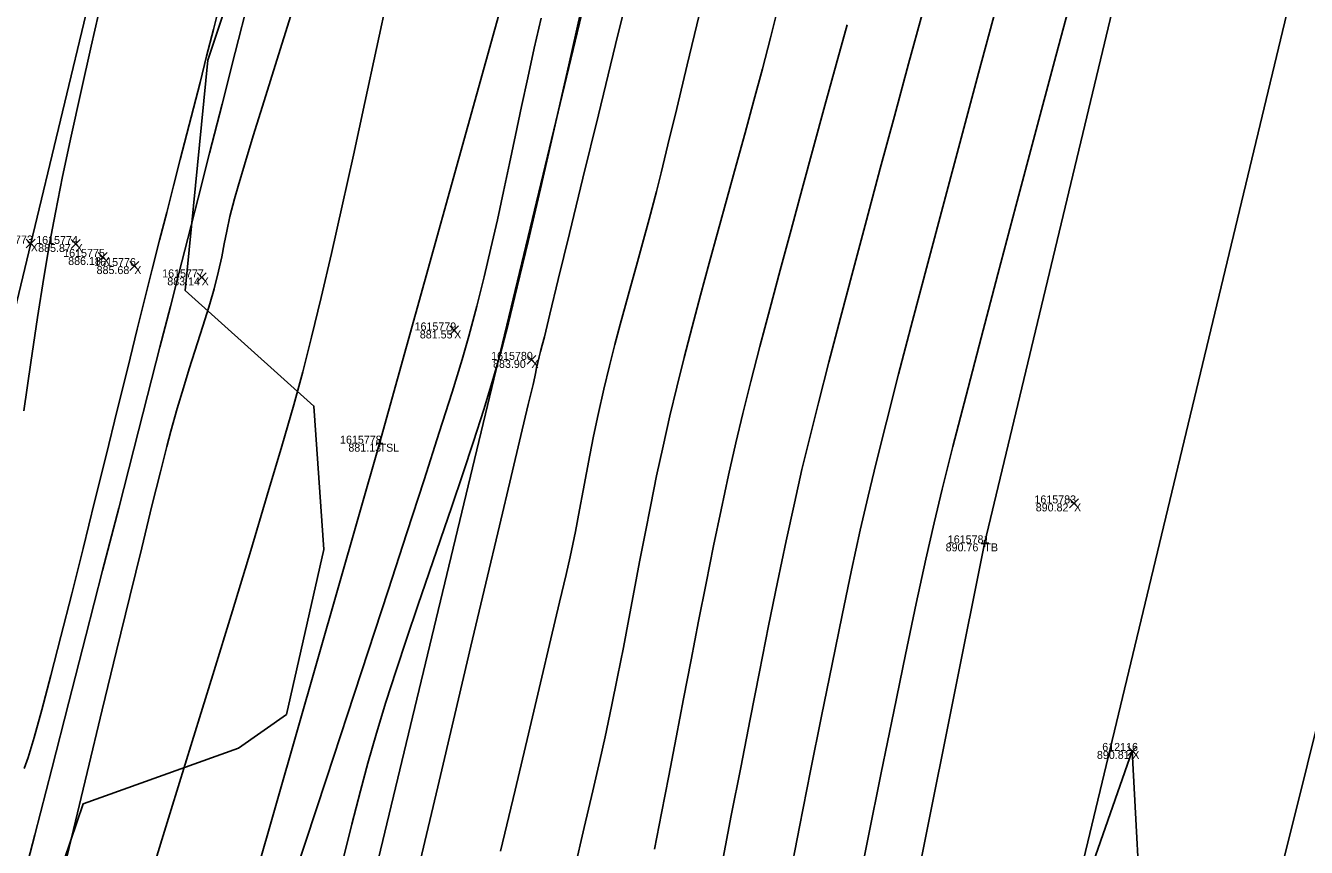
# Model space of a CAD drawing. Extents: x 1957117 to 1971063, y 701601 to 715861.
# Drawn here: x 1962933.7 to 1962989.8, y 704613 to 704649 of the extents above; entities that cross this region are included whole.
import ezdxf

# ---------------------------------------------------------------- set-up
doc = ezdxf.new("R2010")
doc.units = 0
for name, color, linetype in [('AP_X_Lights', 7, 'Continuous'), ('DT_X_Break_Line', 7, 'Continuous'), ('DT_X_Contour_Major', 7, 'Continuous'), ('DT_X_Contour_Minor', 7, 'Continuous'), ('DT_X_TIN_Hull', 7, 'Continuous'), ('GE_X_CL_20', 7, 'Continuous'), ('HY_X_Water_Edge', 7, 'Continuous'), ('PV_P_Drive', 7, 'Continuous'), ('PV_P_Shoulder', 7, 'Continuous'), ('RS_Raster1', 7, 'Continuous'), ('RW_X_Esmt_RR', 7, 'Continuous'), ('SC_Scratch1', 7, 'Continuous'), ('VG_X_Tree_Line_Rt', 7, 'Continuous')]:
    doc.layers.add(name, color=color, linetype=linetype)

msp = doc.modelspace()

# ---------------------------------------------------------------- linework, layer by layer
at = {"layer": 'AP_X_Lights'}
for p, q in [((1962933.76, 704639.237), (1962934.148, 704639.627)), ((1962933.76, 704639.627), (1962934.148, 704639.237)), ((1962935.725, 704639.216), (1962936.113, 704639.606)), ((1962935.725, 704639.606), (1962936.113, 704639.216)), ((1962936.908, 704638.648), (1962937.296, 704639.038)), ((1962936.908, 704639.038), (1962937.296, 704638.648)), ((1962938.29, 704638.249), (1962938.678, 704638.639)), ((1962938.29, 704638.639), (1962938.678, 704638.249)), ((1962941.239, 704637.754), (1962941.627, 704638.144)), ((1962941.239, 704638.144), (1962941.627, 704637.754)), ((1962952.283, 704635.431), (1962952.671, 704635.821)), ((1962952.283, 704635.821), (1962952.671, 704635.431)), ((1962955.666, 704634.143), (1962956.054, 704634.533)), ((1962955.666, 704634.533), (1962956.054, 704634.143)), ((1962979.402, 704627.858), (1962979.79, 704628.248)), ((1962979.402, 704628.248), (1962979.79, 704627.858)), ((1962981.951, 704617.022), (1962982.339, 704617.412)), ((1962981.951, 704617.412), (1962982.339, 704617.022))]:
    msp.add_line(p, q, dxfattribs=at)
at = {"layer": 'DT_X_Break_Line'}
for points in [[(1962854.549, 704243.654), (1962868.069, 704295.231), (1962879.669, 704344.313), (1962892.757, 704392.318), (1962905.964, 704443.142), (1962917.718, 704492.375), (1962926.962, 704538.336), (1962936.778, 704587.265), (1962949.215, 704630.669), (1962963.968, 704683.754), (1962972.038, 704733.348), (1962988.206, 704780.999), (1962994.689, 704830.943), (1963004.932, 704879.138), (1963021.822, 704927.498), (1963031.944, 704976.286), (1963045.21, 705027.355), (1963059.618, 705072.384), (1963067.267, 705121.949)], [(1962898.502, 704228.866), (1962909.862, 704285.214), (1962922.189, 704334.068), (1962935.173, 704382.087), (1962941.87, 704432.109), (1962957.87, 704479.084), (1962969.135, 704528.545), (1962980.039, 704577.268), (1962992.03, 704625.595), (1963002.128, 704674.596), (1963014.376, 704720.299), (1963028.69, 704776.02), (1963039.098, 704819.371), (1963047.66, 704863.952), (1963060.514, 704915.168), (1963074.044, 704961.959), (1963084.157, 705010.121), (1963093.862, 705036.7), (1963097.69, 705062.728), (1963110.134, 705110.941)], [(1963081.686, 705067.168), (1963070.617, 705018.992), (1963060.629, 704969.66), (1963044.793, 704921.859), (1963033.624, 704869.219), (1963022.038, 704824.561), (1963012.554, 704778.141), (1962998.858, 704727.004), (1962987.967, 704677.611), (1962975.675, 704626.305), (1962966.447, 704580.213), (1962950.262, 704533.092), (1962939.515, 704481.257), (1962926.044, 704436.037), (1962917.68, 704386.811), (1962906.11, 704337.415), (1962892.064, 704289.931), (1962881.011, 704234.451)]]:
    msp.add_lwpolyline(points, dxfattribs=at)
at = {"layer": 'DT_X_Contour_Major'}
for points in [[(1962979.618, 704650.69), (1962978.74, 704647.417), (1962977.878, 704644.191), (1962977.046, 704641.064), (1962976.259, 704638.085), (1962975.529, 704635.306), (1962974.872, 704632.776), (1962974.301, 704630.548), (1962973.831, 704628.671), (1962973.476, 704627.197), (1962973.116, 704625.608), (1962972.696, 704623.67), (1962972.224, 704621.432), (1962971.71, 704618.946), (1962971.163, 704616.261), (1962970.592, 704613.428), (1962970.007, 704610.499)], [(1962979.618, 704650.69), (1962978.74, 704647.417), (1962977.878, 704644.191), (1962977.046, 704641.064), (1962976.259, 704638.085), (1962975.529, 704635.306), (1962974.872, 704632.776), (1962974.301, 704630.548), (1962973.831, 704628.671), (1962973.476, 704627.197), (1962973.116, 704625.608), (1962972.696, 704623.67), (1962972.224, 704621.432), (1962971.71, 704618.946), (1962971.163, 704616.261), (1962970.592, 704613.428), (1962970.007, 704610.499)], [(1962937.084, 704650.187), (1962936.597, 704648.072), (1962936.141, 704646.042), (1962935.722, 704644.13), (1962935.35, 704642.368), (1962935.032, 704640.789), (1962934.776, 704639.423), (1962934.525, 704637.94), (1962934.251, 704636.189), (1962933.96, 704634.225), (1962933.66, 704632.101)], [(1962937.084, 704650.187), (1962936.597, 704648.072), (1962936.141, 704646.042), (1962935.722, 704644.13), (1962935.35, 704642.368), (1962935.032, 704640.789), (1962934.776, 704639.423), (1962934.525, 704637.94), (1962934.251, 704636.189), (1962933.96, 704634.225), (1962933.66, 704632.101)], [(1962933.67, 704616.444), (1962933.847, 704616.932), (1962934.108, 704617.81), (1962934.442, 704619.022), (1962934.835, 704620.512), (1962935.275, 704622.223), (1962935.749, 704624.1), (1962936.246, 704626.085), (1962936.751, 704628.123), (1962937.253, 704630.158), (1962937.739, 704632.133), (1962938.197, 704633.993), (1962938.613, 704635.679), (1962938.975, 704637.138), (1962939.271, 704638.312), (1962939.593, 704639.573), (1962939.903, 704640.784), (1962940.203, 704641.957), (1962940.497, 704643.103), (1962940.785, 704644.233), (1962941.072, 704645.357), (1962941.36, 704646.487), (1962941.651, 704647.633), (1962941.947, 704648.808), (1962942.251, 704650.02)], [(1962933.67, 704616.444), (1962933.847, 704616.932), (1962934.108, 704617.81), (1962934.442, 704619.022), (1962934.835, 704620.512), (1962935.275, 704622.223), (1962935.749, 704624.1), (1962936.246, 704626.085), (1962936.751, 704628.123), (1962937.253, 704630.158), (1962937.739, 704632.133), (1962938.197, 704633.993), (1962938.613, 704635.679), (1962938.975, 704637.138), (1962939.271, 704638.312), (1962939.593, 704639.573), (1962939.903, 704640.784), (1962940.203, 704641.957), (1962940.497, 704643.103), (1962940.785, 704644.233), (1962941.072, 704645.357), (1962941.36, 704646.487), (1962941.651, 704647.633), (1962941.947, 704648.808), (1962942.251, 704650.02)], [(1962963.194, 704649.428), (1962962.672, 704647.248), (1962962.214, 704645.343), (1962961.831, 704643.756), (1962961.532, 704642.529), (1962961.326, 704641.705), (1962961.011, 704640.501), (1962960.723, 704639.434), (1962960.457, 704638.471), (1962960.207, 704637.579), (1962959.969, 704636.727), (1962959.737, 704635.881), (1962959.506, 704635.008), (1962959.27, 704634.077), (1962959.025, 704633.055), (1962958.773, 704631.944), (1962958.574, 704631), (1962958.411, 704630.167), (1962958.267, 704629.39), (1962958.125, 704628.612), (1962957.969, 704627.777), (1962957.782, 704626.83), (1962957.547, 704625.715), (1962957.372, 704624.94), (1962957.09, 704623.729), (1962956.714, 704622.131), (1962956.256, 704620.194), (1962955.727, 704617.966), (1962955.141, 704615.497), (1962954.508, 704612.834)], [(1962963.194, 704649.428), (1962962.672, 704647.248), (1962962.214, 704645.343), (1962961.831, 704643.756), (1962961.532, 704642.529), (1962961.326, 704641.705), (1962961.011, 704640.501), (1962960.723, 704639.434), (1962960.457, 704638.471), (1962960.207, 704637.579), (1962959.969, 704636.727), (1962959.737, 704635.881), (1962959.506, 704635.008), (1962959.27, 704634.077), (1962959.025, 704633.055), (1962958.773, 704631.944), (1962958.574, 704631), (1962958.411, 704630.167), (1962958.267, 704629.39), (1962958.125, 704628.612), (1962957.969, 704627.777), (1962957.782, 704626.83), (1962957.547, 704625.715), (1962957.372, 704624.94), (1962957.09, 704623.729), (1962956.714, 704622.131), (1962956.256, 704620.194), (1962955.727, 704617.966), (1962955.141, 704615.497), (1962954.508, 704612.834)]]:
    msp.add_lwpolyline(points, dxfattribs=at)
at = {"layer": 'DT_X_Contour_Minor'}
for points in [[(1962960.347, 704651.445), (1962959.54, 704648.143), (1962958.79, 704645.07), (1962958.113, 704642.29), (1962957.523, 704639.865), (1962957.035, 704637.859), (1962956.664, 704636.333), (1962956.426, 704635.352), (1962956.334, 704634.977), (1962956.259, 704634.697), (1962956.196, 704634.472), (1962956.135, 704634.227), (1962956.086, 704633.999), (1962956.052, 704633.818), (1962956.006, 704633.59), (1962955.928, 704633.259), (1962955.722, 704632.388), (1962955.399, 704631.03), (1962954.974, 704629.238), (1962954.459, 704627.066), (1962953.868, 704624.568), (1962953.212, 704621.797), (1962952.506, 704618.807), (1962951.761, 704615.652), (1962950.992, 704612.385)], [(1962960.347, 704651.445), (1962959.54, 704648.143), (1962958.79, 704645.07), (1962958.113, 704642.29), (1962957.523, 704639.865), (1962957.035, 704637.859), (1962956.664, 704636.333), (1962956.426, 704635.352), (1962956.334, 704634.977), (1962956.259, 704634.697), (1962956.196, 704634.472), (1962956.135, 704634.227), (1962956.086, 704633.999), (1962956.052, 704633.818), (1962956.006, 704633.59), (1962955.928, 704633.259), (1962955.722, 704632.388), (1962955.399, 704631.03), (1962954.974, 704629.238), (1962954.459, 704627.066), (1962953.868, 704624.568), (1962953.212, 704621.797), (1962952.506, 704618.807), (1962951.761, 704615.652), (1962950.992, 704612.385)], [(1962939.182, 704611.668), (1962940.105, 704614.651), (1962941.024, 704617.627), (1962941.921, 704620.545), (1962942.778, 704623.349), (1962943.578, 704625.988), (1962944.303, 704628.408), (1962944.935, 704630.554), (1962945.458, 704632.374), (1962945.853, 704633.814), (1962946.239, 704635.325), (1962946.659, 704637.065), (1962947.107, 704638.997), (1962947.579, 704641.087), (1962948.069, 704643.302), (1962948.572, 704645.605), (1962949.081, 704647.964), (1962949.592, 704650.342)], [(1962939.182, 704611.668), (1962940.105, 704614.651), (1962941.024, 704617.627), (1962941.921, 704620.545), (1962942.778, 704623.349), (1962943.578, 704625.988), (1962944.303, 704628.408), (1962944.935, 704630.554), (1962945.458, 704632.374), (1962945.853, 704633.814), (1962946.239, 704635.325), (1962946.659, 704637.065), (1962947.107, 704638.997), (1962947.579, 704641.087), (1962948.069, 704643.302), (1962948.572, 704645.605), (1962949.081, 704647.964), (1962949.592, 704650.342)], [(1962933.41, 704610.732), (1962934.129, 704613.537), (1962934.871, 704616.427), (1962935.621, 704619.352), (1962936.369, 704622.263), (1962937.1, 704625.111), (1962937.802, 704627.846), (1962938.462, 704630.421), (1962939.068, 704632.784), (1962939.607, 704634.887), (1962940.067, 704636.681), (1962940.433, 704638.117), (1962940.823, 704639.645), (1962941.274, 704641.414), (1962941.777, 704643.387), (1962942.323, 704645.525), (1962942.9, 704647.79), (1962943.5, 704650.145)], [(1962933.41, 704610.732), (1962934.129, 704613.537), (1962934.871, 704616.427), (1962935.621, 704619.352), (1962936.369, 704622.263), (1962937.1, 704625.111), (1962937.802, 704627.846), (1962938.462, 704630.421), (1962939.068, 704632.784), (1962939.607, 704634.887), (1962940.067, 704636.681), (1962940.433, 704638.117), (1962940.823, 704639.645), (1962941.274, 704641.414), (1962941.777, 704643.387), (1962942.323, 704645.525), (1962942.9, 704647.79), (1962943.5, 704650.145)], [(1962958.172, 704650.259), (1962957.493, 704647.258), (1962956.849, 704644.431), (1962956.251, 704641.832), (1962955.711, 704639.517), (1962955.242, 704637.542), (1962954.854, 704635.962), (1962954.561, 704634.833), (1962954.185, 704633.516), (1962953.772, 704632.159), (1962953.329, 704630.769), (1962952.862, 704629.354), (1962952.379, 704627.921), (1962951.885, 704626.477), (1962951.387, 704625.029), (1962950.893, 704623.585), (1962950.408, 704622.153), (1962949.94, 704620.738), (1962949.495, 704619.349), (1962949.079, 704617.992), (1962948.7, 704616.676), (1962948.378, 704615.477), (1962948.001, 704614.009), (1962947.577, 704612.308)], [(1962958.172, 704650.259), (1962957.493, 704647.258), (1962956.849, 704644.431), (1962956.251, 704641.832), (1962955.711, 704639.517), (1962955.242, 704637.542), (1962954.854, 704635.962), (1962954.561, 704634.833), (1962954.185, 704633.516), (1962953.772, 704632.159), (1962953.329, 704630.769), (1962952.862, 704629.354), (1962952.379, 704627.921), (1962951.885, 704626.477), (1962951.387, 704625.029), (1962950.893, 704623.585), (1962950.408, 704622.153), (1962949.94, 704620.738), (1962949.495, 704619.349), (1962949.079, 704617.992), (1962948.7, 704616.676), (1962948.378, 704615.477), (1962948.001, 704614.009), (1962947.577, 704612.308)], [(1962935.037, 704610.503), (1962935.738, 704613.418), (1962936.425, 704616.269), (1962937.086, 704619.01), (1962937.711, 704621.593), (1962938.289, 704623.973), (1962938.808, 704626.104), (1962939.258, 704627.94), (1962939.627, 704629.434), (1962939.904, 704630.54), (1962940.079, 704631.213), (1962940.36, 704632.21), (1962940.631, 704633.118), (1962940.892, 704633.951), (1962941.14, 704634.722), (1962941.374, 704635.443), (1962941.593, 704636.128), (1962941.794, 704636.79), (1962941.976, 704637.441), (1962942.169, 704638.216), (1962942.308, 704638.85), (1962942.42, 704639.415), (1962942.532, 704639.979), (1962942.671, 704640.614), (1962942.865, 704641.388), (1962943.023, 704641.942), (1962943.305, 704642.875), (1962943.692, 704644.139), (1962944.169, 704645.683), (1962944.72, 704647.459), (1962945.328, 704649.415)], [(1962935.037, 704610.503), (1962935.738, 704613.418), (1962936.425, 704616.269), (1962937.086, 704619.01), (1962937.711, 704621.593), (1962938.289, 704623.973), (1962938.808, 704626.104), (1962939.258, 704627.94), (1962939.627, 704629.434), (1962939.904, 704630.54), (1962940.079, 704631.213), (1962940.36, 704632.21), (1962940.631, 704633.118), (1962940.892, 704633.951), (1962941.14, 704634.722), (1962941.374, 704635.443), (1962941.593, 704636.128), (1962941.794, 704636.79), (1962941.976, 704637.441), (1962942.169, 704638.216), (1962942.308, 704638.85), (1962942.42, 704639.415), (1962942.532, 704639.979), (1962942.671, 704640.614), (1962942.865, 704641.388), (1962943.023, 704641.942), (1962943.305, 704642.875), (1962943.692, 704644.139), (1962944.169, 704645.683), (1962944.72, 704647.459), (1962945.328, 704649.415)], [(1962956.285, 704649.302), (1962955.981, 704647.982), (1962955.695, 704646.692), (1962955.423, 704645.426), (1962955.16, 704644.177), (1962954.9, 704642.939), (1962954.639, 704641.706), (1962954.37, 704640.47), (1962954.09, 704639.226), (1962953.792, 704637.967), (1962953.472, 704636.687), (1962953.125, 704635.379), (1962952.827, 704634.354), (1962952.389, 704632.928), (1962951.829, 704631.153), (1962951.164, 704629.079), (1962950.412, 704626.758), (1962949.592, 704624.24), (1962948.719, 704621.576), (1962947.813, 704618.817), (1962946.891, 704616.013), (1962945.97, 704613.216), (1962945.069, 704610.476)], [(1962956.285, 704649.302), (1962955.981, 704647.982), (1962955.695, 704646.692), (1962955.423, 704645.426), (1962955.16, 704644.177), (1962954.9, 704642.939), (1962954.639, 704641.706), (1962954.37, 704640.47), (1962954.09, 704639.226), (1962953.792, 704637.967), (1962953.472, 704636.687), (1962953.125, 704635.379), (1962952.827, 704634.354), (1962952.389, 704632.928), (1962951.829, 704631.153), (1962951.164, 704629.079), (1962950.412, 704626.758), (1962949.592, 704624.24), (1962948.719, 704621.576), (1962947.813, 704618.817), (1962946.891, 704616.013), (1962945.97, 704613.216), (1962945.069, 704610.476)], [(1962966.597, 704649.542), (1962966.318, 704648.433), (1962965.964, 704647.078), (1962965.594, 704645.693), (1962965.211, 704644.283), (1962964.82, 704642.859), (1962964.425, 704641.427), (1962964.03, 704639.996), (1962963.641, 704638.574), (1962963.26, 704637.17), (1962962.893, 704635.79), (1962962.544, 704634.444), (1962962.216, 704633.139), (1962961.915, 704631.883), (1962961.615, 704630.56), (1962961.337, 704629.266), (1962961.076, 704627.994), (1962960.828, 704626.738), (1962960.59, 704625.491), (1962960.355, 704624.247), (1962960.12, 704622.999), (1962959.88, 704621.741), (1962959.631, 704620.466), (1962959.368, 704619.168), (1962959.087, 704617.84), (1962958.856, 704616.805), (1962958.548, 704615.466), (1962958.173, 704613.86), (1962957.739, 704612.023)], [(1962966.597, 704649.542), (1962966.318, 704648.433), (1962965.964, 704647.078), (1962965.594, 704645.693), (1962965.211, 704644.283), (1962964.82, 704642.859), (1962964.425, 704641.427), (1962964.03, 704639.996), (1962963.641, 704638.574), (1962963.26, 704637.17), (1962962.893, 704635.79), (1962962.544, 704634.444), (1962962.216, 704633.139), (1962961.915, 704631.883), (1962961.615, 704630.56), (1962961.337, 704629.266), (1962961.076, 704627.994), (1962960.828, 704626.738), (1962960.59, 704625.491), (1962960.355, 704624.247), (1962960.12, 704622.999), (1962959.88, 704621.741), (1962959.631, 704620.466), (1962959.368, 704619.168), (1962959.087, 704617.84), (1962958.856, 704616.805), (1962958.548, 704615.466), (1962958.173, 704613.86), (1962957.739, 704612.023)], [(1962972.979, 704649.574), (1962972.362, 704647.304), (1962971.738, 704645.005), (1962971.118, 704642.71), (1962970.511, 704640.453), (1962969.927, 704638.266), (1962969.376, 704636.182), (1962968.868, 704634.235), (1962968.411, 704632.456), (1962968.017, 704630.881), (1962967.695, 704629.54), (1962967.361, 704628.067), (1962967.004, 704626.414), (1962966.627, 704624.612), (1962966.235, 704622.689), (1962965.833, 704620.675), (1962965.424, 704618.601), (1962965.013, 704616.496), (1962964.604, 704614.389), (1962964.202, 704612.31)], [(1962972.979, 704649.574), (1962972.362, 704647.304), (1962971.738, 704645.005), (1962971.118, 704642.71), (1962970.511, 704640.453), (1962969.927, 704638.266), (1962969.376, 704636.182), (1962968.868, 704634.235), (1962968.411, 704632.456), (1962968.017, 704630.881), (1962967.695, 704629.54), (1962967.361, 704628.067), (1962967.004, 704626.414), (1962966.627, 704624.612), (1962966.235, 704622.689), (1962965.833, 704620.675), (1962965.424, 704618.601), (1962965.013, 704616.496), (1962964.604, 704614.389), (1962964.202, 704612.31)], [(1962976.194, 704649.751), (1962975.422, 704646.887), (1962974.656, 704644.039), (1962973.91, 704641.251), (1962973.197, 704638.57), (1962972.53, 704636.041), (1962971.923, 704633.711), (1962971.387, 704631.624), (1962970.937, 704629.828), (1962970.585, 704628.368), (1962970.247, 704626.876), (1962969.868, 704625.129), (1962969.455, 704623.164), (1962969.013, 704621.02), (1962968.551, 704618.735), (1962968.074, 704616.348), (1962967.588, 704613.896), (1962967.1, 704611.417)], [(1962976.194, 704649.751), (1962975.422, 704646.887), (1962974.656, 704644.039), (1962973.91, 704641.251), (1962973.197, 704638.57), (1962972.53, 704636.041), (1962971.923, 704633.711), (1962971.387, 704631.624), (1962970.937, 704629.828), (1962970.585, 704628.368), (1962970.247, 704626.876), (1962969.868, 704625.129), (1962969.455, 704623.164), (1962969.013, 704621.02), (1962968.551, 704618.735), (1962968.074, 704616.348), (1962967.588, 704613.896), (1962967.1, 704611.417)], [(1962969.667, 704649.012), (1962969.19, 704647.262), (1962968.699, 704645.468), (1962968.202, 704643.651), (1962967.705, 704641.83), (1962967.215, 704640.026), (1962966.739, 704638.261), (1962966.284, 704636.553), (1962965.856, 704634.923), (1962965.463, 704633.393), (1962965.11, 704631.983), (1962964.805, 704630.712), (1962964.482, 704629.287), (1962964.156, 704627.777), (1962963.829, 704626.198), (1962963.501, 704624.565), (1962963.172, 704622.893), (1962962.845, 704621.198), (1962962.518, 704619.495), (1962962.194, 704617.8), (1962961.872, 704616.126), (1962961.554, 704614.491), (1962961.24, 704612.909)], [(1962969.667, 704649.012), (1962969.19, 704647.262), (1962968.699, 704645.468), (1962968.202, 704643.651), (1962967.705, 704641.83), (1962967.215, 704640.026), (1962966.739, 704638.261), (1962966.284, 704636.553), (1962965.856, 704634.923), (1962965.463, 704633.393), (1962965.11, 704631.983), (1962964.805, 704630.712), (1962964.482, 704629.287), (1962964.156, 704627.777), (1962963.829, 704626.198), (1962963.501, 704624.565), (1962963.172, 704622.893), (1962962.845, 704621.198), (1962962.518, 704619.495), (1962962.194, 704617.8), (1962961.872, 704616.126), (1962961.554, 704614.491), (1962961.24, 704612.909)]]:
    msp.add_lwpolyline(points, dxfattribs=at)
at = {"layer": 'DT_X_TIN_Hull'}
msp.add_lwpolyline([(1963062.2, 705175.46), (1963037.999, 705077.244), (1963026.56, 705028.621), (1963015.244, 704980.352), (1962992.578, 704882.771), (1962981.085, 704833.91), (1962969.384, 704785.804), (1962957.851, 704737.276), (1962945.67, 704688.173), (1962933.954, 704639.432), (1962922.363, 704591.169), (1962899.093, 704494.258), (1962887.945, 704444.945), (1962875.826, 704396.455), (1962864.548, 704347.909), (1962854.544, 704302.816), (1962839.463, 704247.251)], dxfattribs=at)
at = {"layer": 'GE_X_CL_20'}
msp.add_lwpolyline([(1963418.3, 706437.397), (1962895.621, 704261.062)], dxfattribs=at)
at = {"layer": 'HY_X_Water_Edge'}
msp.add_spline([(1963191.723, 701994.048), (1963062.047, 702441.167), (1962863.491, 703169.356), (1962827.53, 703438.691), (1962823.213, 703537.412), (1962817.962, 703593.874), (1962817.97, 703697.316), (1962828.582, 703804.235), (1962836.461, 703844.734), (1962850.687, 703896.004), (1962867.251, 703938.846), (1962873.848, 703992.355), (1962884.135, 704091.371), (1962891.241, 704140.854), (1962897.382, 704180.529), (1962905.467, 704230.979), (1962943.949, 704328.022), (1962948.537, 704378.842), (1962964.114, 704426.264), (1963004.885, 704570.73), (1963042.054, 704716.522), (1963062.038, 704814.417), (1963072.171, 704860.237), (1963090.023, 704956.798), (1963107.066, 705031.783), (1963133.773, 705105.742), (1963148.685, 705206.74), (1963175.48, 705301.059), (1963191.635, 705353.417), (1963210.988, 705447.286), (1963219.532, 705497.27), (1963230.124, 705549.475), (1963251.052, 705591.159), (1963275.289, 705693.429), (1963292.982, 705784.032), (1963302.841, 705839.645), (1963335.126, 705936.766), (1963359.752, 706046.75), (1963389.133, 706177.299), (1963417.827, 706273.456), (1963475.868, 706451.902), (1963533.782, 706640.53), (1963553.86, 706696.984), (1963580.184, 706715.425), (1963609.172, 706718.73), (1963617.062, 706714.691), (1963619.447, 706694.678), (1963564.282, 706533.07), (1963531.853, 706395.229), (1963434.4, 706006.96), (1963354.09, 705679.186), (1963237.513, 705206.07), (1963167.369, 704892.962), (1963059.145, 704434.176), (1962907.914, 703908.742), (1962877.458, 703703.326), (1962898.357, 703412.121), (1962942.65, 703052.267), (1963048.963, 702674.866), (1963191.468, 702189.666), (1963245.396, 702019.832)], degree=3, dxfattribs=at)
at = {"layer": 'PV_P_Drive'}
for p, q in [((1962949.215, 704630.815), (1962949.215, 704630.523)), ((1962949.069, 704630.669), (1962949.361, 704630.669)), ((1962949.215, 704630.669), (1962949.215, 704630.669)), ((1962975.529, 704626.305), (1962975.821, 704626.305)), ((1962975.675, 704626.451), (1962975.675, 704626.159)), ((1962975.675, 704626.305), (1962975.675, 704626.305))]:
    msp.add_line(p, q, dxfattribs=at)
at = {"layer": 'RW_X_Esmt_RR'}
msp.add_lwpolyline([(1962866.45, 704268.068), (1963123.345, 705337.727), (1963135.496, 705336.937), (1963400.797, 706441.601)], dxfattribs=at)
at = {"layer": 'VG_X_Tree_Line_Rt'}
for points in [[(1962967.465, 704693.674), (1962959.916, 704673.133), (1962955.451, 704664.284), (1962950.37, 704662.041), (1962943.922, 704654.131), (1962941.701, 704647.453), (1962940.718, 704637.376), (1962946.34, 704632.316), (1962946.778, 704626.033), (1962945.149, 704618.818), (1962943.038, 704617.345), (1962936.253, 704614.904), (1962933.748, 704607.549)], [(1962977.237, 704603.188), (1962982.145, 704617.217), (1962982.595, 704608.787)]]:
    msp.add_lwpolyline(points, dxfattribs=at)

# ---------------------------------------------------------------- texts
at = {"layer": 'PV_P_Shoulder'}
for s, p in [('885.87', (1962934.279, 704639.061)), ('886.18', (1962935.592, 704638.493)), ('885.68', (1962936.836, 704638.094)), ('883.14', (1962939.929, 704637.599)), ('881.55', (1962950.975, 704635.276)), ('883.90', (1962954.179, 704633.988)), ('881.13', (1962947.851, 704630.319)), ('890.82', (1962977.921, 704627.703)), ('890.76', (1962973.98, 704625.955)), ('890.81', (1962980.598, 704616.867))]:
    msp.add_text(s, height=0.35, dxfattribs=at).set_placement(p)
at = {"layer": 'RS_Raster1'}
for s, p in [('1615773', (1962932.227, 704639.432)), ('1615774', (1962934.194, 704639.411)), ('1615775', (1962935.375, 704638.843)), ('1615776', (1962936.734, 704638.444)), ('1615777', (1962939.706, 704637.949)), ('1615779', (1962950.747, 704635.626)), ('1615780', (1962954.097, 704634.338)), ('1615778', (1962947.485, 704630.669)), ('1615783', (1962977.863, 704628.053)), ('1615781', (1962974.074, 704626.305)), ('612116', (1962980.831, 704617.217))]:
    msp.add_text(s, height=0.35, dxfattribs=at).set_placement(p)
at = {"layer": 'SC_Scratch1'}
for s, p in [('X', (1962933.954, 704639.082)), ('X', (1962935.919, 704639.061)), ('X', (1962937.102, 704638.493)), ('X', (1962938.484, 704638.094)), ('X', (1962941.433, 704637.599)), ('X', (1962952.477, 704635.276)), ('X', (1962955.86, 704633.988)), ('TSL', (1962949.215, 704630.319)), ('X', (1962979.596, 704627.703)), ('TB', (1962975.675, 704625.955)), ('X', (1962982.145, 704616.867))]:
    msp.add_text(s, height=0.35, dxfattribs=at).set_placement(p)

doc.saveas('drawing.dxf')
